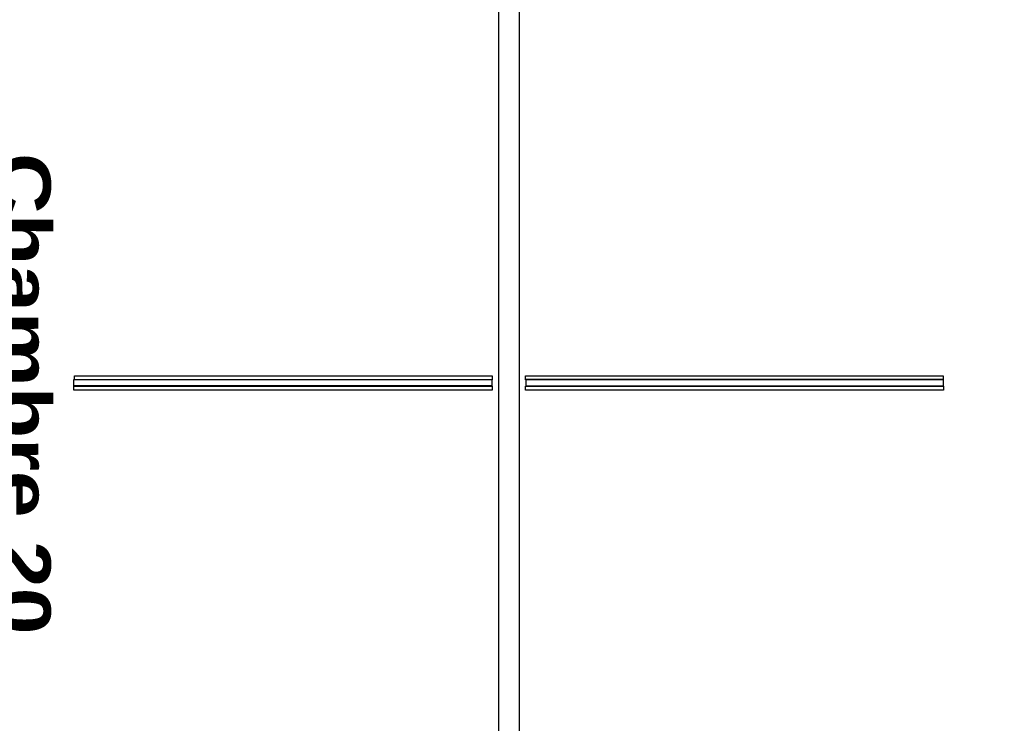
# Model space of a CAD drawing. Header units: millimetres. Extents: x -15 to 127, y -65 to 67.
# Tile 445 of 476: x 113.801 to 114.272, y 29.28 to 29.617. Entities that reach past the tile are written whole.
import ezdxf

# ---------------------------------------------------------------- set-up
doc = ezdxf.new("R2010")
doc.units = ezdxf.units.MM
doc.header["$MEASUREMENT"] = 0
doc.layers.add('Calque 5', color=7, linetype='Continuous')
doc.styles.get("Standard").update_dxf_attribs({"font": 'BKANT.TTF'})

msp = doc.modelspace()

# ---------------------------------------------------------------- linework, layer by layer
at = {"layer": 'Calque 5', "color": 0}
for points in [[(114.0297, 29.2301), (114.0397, 29.2301), (114.0397, 29.85512), (114.0297, 29.85512), (114.0297, 29.2301)], [(114.0297, 29.2301), (114.0397, 29.2301), (114.0397, 29.85512), (114.0297, 29.85512), (114.0297, 29.2301)], [(114.02648, 29.44477), (114.02648, 29.44177), (113.82659, 29.44177), (113.82659, 29.44477), (114.02648, 29.44477)], [(114.02648, 29.44477), (114.02648, 29.44177), (113.82659, 29.44177), (113.82659, 29.44477), (114.02648, 29.44477)], [(114.02659, 29.44652), (114.02659, 29.44462), (113.82679, 29.44462), (113.82679, 29.44652), (114.02659, 29.44652)], [(114.02659, 29.44652), (114.02659, 29.44462), (113.82679, 29.44462), (113.82679, 29.44652), (114.02659, 29.44652)], [(114.24235, 29.44652), (114.24235, 29.44462), (114.04255, 29.44462), (114.04255, 29.44652), (114.24235, 29.44652)], [(114.24235, 29.44652), (114.24235, 29.44462), (114.04255, 29.44462), (114.04255, 29.44652), (114.24235, 29.44652)], [(114.04266, 29.44477), (114.04266, 29.44177), (114.24255, 29.44177), (114.24255, 29.44477), (114.04266, 29.44477)], [(114.04266, 29.44477), (114.04266, 29.44177), (114.24255, 29.44177), (114.24255, 29.44477), (114.04266, 29.44477)], [(114.02659, 29.44163), (114.02659, 29.43973), (113.82659, 29.43973), (113.82659, 29.44163), (114.02659, 29.44163)], [(114.02659, 29.44163), (114.02659, 29.43973), (113.82659, 29.43973), (113.82659, 29.44163), (114.02659, 29.44163)], [(114.24255, 29.44163), (114.24255, 29.43973), (114.04255, 29.43973), (114.04255, 29.44163), (114.24255, 29.44163)], [(114.24255, 29.44163), (114.24255, 29.43973), (114.04255, 29.43973), (114.04255, 29.44163), (114.24255, 29.44163)]]:
    msp.add_lwpolyline(points, dxfattribs=at)

# ---------------------------------------------------------------- texts
at = {"layer": 'Calque 5', "color": 0, "insert": (113.81545, 29.55314), "char_height": 0.0251722, "width": 0.2293056, "attachment_point": 1, "rotation": 270}
msp.add_mtext('{\\fArial Black|b0|i0|c0|p34;Chambre 20}', dxfattribs=at)
msp.add_mtext('{\\fArial Black|b0|i0|c0|p34;Chambre 20}', dxfattribs=at)
at = {"layer": 'Calque 5', "color": 0, "insert": (112.20528, 29.44816), "char_height": 0.0251722, "width": 0.2645833, "attachment_point": 1}
msp.add_mtext('{\\fArial Black|b0|i0|c0|p34;Local ménage\\H1.573X; \\H0.6359X;\\P5,45 m2\\H1.268X; }', dxfattribs=at)
msp.add_mtext('{\\fArial Black|b0|i0|c0|p34;Local ménage\\H1.573X; \\H0.6359X;\\P5,45 m2\\H1.268X; }', dxfattribs=at)

doc.saveas('drawing.dxf')
